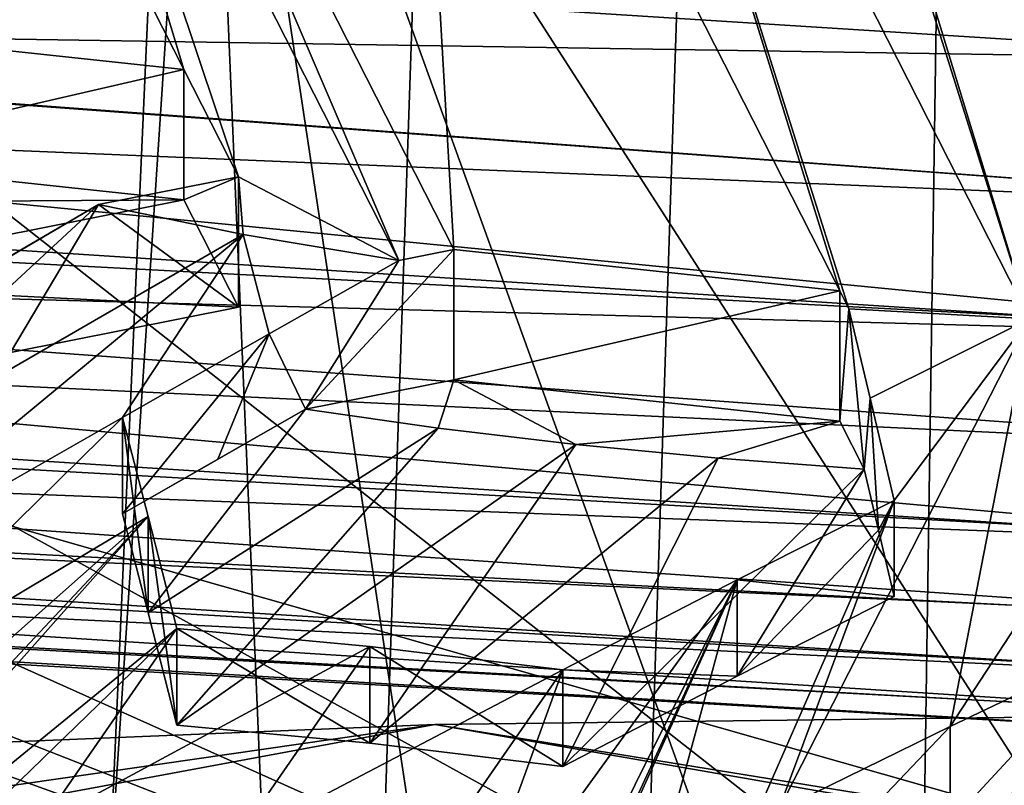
# Model space of a CAD drawing. Header units: metres. Extents: x -24 to 24, y -69 to 184.
# Tile 472 of 656: x -0.817 to -0.204, y 129.269 to 129.745. Entities that reach past the tile are written whole.
import ezdxf

# ---------------------------------------------------------------- set-up
doc = ezdxf.new("R2010")
doc.units = ezdxf.units.M
for name, color, linetype in [('1047', 7, 'CONTINUOUS'), ('1172', 7, 'CONTINUOUS'), ('1684', 7, 'CONTINUOUS'), ('1710', 7, 'CONTINUOUS'), ('1772', 7, 'CONTINUOUS'), ('1856', 7, 'CONTINUOUS'), ('1871', 7, 'CONTINUOUS'), ('2626', 7, 'CONTINUOUS'), ('2674', 7, 'CONTINUOUS'), ('2689', 7, 'CONTINUOUS'), ('2835', 7, 'CONTINUOUS'), ('2964', 7, 'CONTINUOUS'), ('3023', 7, 'CONTINUOUS'), ('3159', 7, 'CONTINUOUS'), ('3266', 7, 'CONTINUOUS'), ('367', 7, 'CONTINUOUS'), ('369', 7, 'CONTINUOUS'), ('373', 7, 'CONTINUOUS'), ('383', 7, 'CONTINUOUS'), ('3967', 7, 'CONTINUOUS'), ('422', 2, 'CONTINUOUS'), ('424', 3, 'CONTINUOUS'), ('434', 7, 'CONTINUOUS'), ('464', 7, 'CONTINUOUS'), ('497', 7, 'CONTINUOUS'), ('554', 2, 'CONTINUOUS'), ('563', 2, 'CONTINUOUS'), ('774', 7, 'CONTINUOUS'), ('938', 7, 'CONTINUOUS')]:
    doc.layers.add(name, color=color, linetype=linetype)

msp = doc.modelspace()

# ---------------------------------------------------------------- linework, layer by layer
at = {"layer": '1047'}
for points in [[(-0.752827, 129.498016, 220.205509), (-0.752827, 129.438195, 220.221538), (-0.736784, 129.376762, 220.111845)], [(-0.736783, 129.436649, 220.095787), (-0.752827, 129.498016, 220.205509), (-0.736784, 129.376762, 220.111845)], [(-0.718915, 129.306899, 219.990048), (-0.736783, 129.436649, 220.095787), (-0.736784, 129.376762, 220.111845)], [(-0.718915, 129.366875, 219.973977), (-0.736783, 129.436649, 220.095787), (-0.718915, 129.306899, 219.990048)]]:
    msp.add_3dface(points, dxfattribs=at)
at = {"layer": '1172'}
for points in [[(-0.680635, 129.64772, 220.509831), (-0.76772, 129.630425, 220.445286), (-0.680635, 129.56676, 220.531524)], [(-0.76772, 129.630425, 220.445286), (-0.825515, 129.59649, 220.408466), (-0.822388, 129.538608, 220.42646)], [(-0.680635, 129.56676, 220.531524), (-0.76772, 129.630425, 220.445286), (-0.822388, 129.538608, 220.42646)]]:
    msp.add_3dface(points, dxfattribs=at)
at = {"layer": '1684'}
msp.add_3dface([(-0.238024, 129.246085, 219.807664), (-0.138837, 129.293306, 219.873804), (-0.191031, 129.025508, 219.463683)], dxfattribs=at)
at = {"layer": '1710'}
for points in [[(-0.714547, 129.714388, 220.758639), (-0.680635, 129.64772, 220.509831), (-0.714547, 129.633428, 220.780332)], [(-0.680635, 129.64772, 220.509831), (-0.680635, 129.56676, 220.531524), (-0.714547, 129.633428, 220.780332)]]:
    msp.add_3dface(points, dxfattribs=at)
at = {"layer": '1772'}
for points in [[(0.705871, 129.322867, 233.314407), (-0.558563, 129.307177, 233.327008), (-0.095768, 129.232174, 233.253078)], [(-0.558563, 129.307177, 233.327008), (-1.816241, 129.255641, 233.205448), (-1.344898, 129.193933, 233.181295)], [(-0.095768, 129.232174, 233.253078), (-0.558563, 129.307177, 233.327008), (-1.344898, 129.193933, 233.181295)]]:
    msp.add_3dface(points, dxfattribs=at)
at = {"layer": '1856'}
for points in [[(-0.718915, 129.366875, 219.973977), (-0.718915, 129.306899, 219.990048), (-0.5989, 129.295725, 219.941576)], [(-0.5989, 129.355697, 219.925506), (-0.718915, 129.366875, 219.973977), (-0.5989, 129.295725, 219.941576)], [(-0.478884, 129.281166, 219.894011), (-0.5989, 129.355697, 219.925506), (-0.5989, 129.295725, 219.941576)], [(-0.478884, 129.341142, 219.877941), (-0.5989, 129.355697, 219.925506), (-0.478884, 129.281166, 219.894011)]]:
    msp.add_3dface(points, dxfattribs=at)
at = {"layer": '1871'}
for points in [[(-0.714547, 129.633428, 220.780332), (-1.09633, 129.631009, 220.771304), (-0.954578, 129.659161, 220.876369)], [(-1.09633, 129.631009, 220.771304), (-0.714547, 129.633428, 220.780332), (-0.975825, 129.581539, 220.586678)], [(-0.714547, 129.633428, 220.780332), (-0.680635, 129.56676, 220.531524), (-0.975825, 129.581539, 220.586678)], [(-0.680635, 129.56676, 220.531524), (-0.822388, 129.538608, 220.42646), (-0.975825, 129.581539, 220.586678)]]:
    msp.add_3dface(points, dxfattribs=at)
at = {"layer": '2626'}
for points in [[(-0.272765, 129.44655, 220.013437), (-0.370531, 129.397231, 219.948987), (-0.272765, 129.386729, 220.029466)], [(-0.370531, 129.397231, 219.948987), (-0.478884, 129.341142, 219.877941), (-0.370522, 129.337343, 219.965041)], [(-0.272765, 129.386729, 220.029466), (-0.370531, 129.397231, 219.948987), (-0.370522, 129.337343, 219.965041)], [(-0.478884, 129.341142, 219.877941), (-0.478884, 129.281166, 219.894011), (-0.370522, 129.337343, 219.965041)]]:
    msp.add_3dface(points, dxfattribs=at)
at = {"layer": '2674'}
for points in [[(-0.306677, 129.495854, 220.266898), (-0.306677, 129.576813, 220.245204), (-0.301039, 129.56573, 220.203839)], [(-0.306677, 129.495854, 220.266898), (-0.301039, 129.56573, 220.203839), (-0.291521, 129.466059, 220.155704)], [(-0.301039, 129.56573, 220.203839), (-0.287816, 129.510174, 220.114743), (-0.291521, 129.466059, 220.155704)], [(-0.291521, 129.466059, 220.155704), (-0.287816, 129.510174, 220.114743), (-0.282532, 129.428112, 220.095181)], [(-0.287816, 129.510174, 220.114743), (-0.272765, 129.44655, 220.013437), (-0.282532, 129.428112, 220.095181)], [(-0.272765, 129.44655, 220.013437), (-0.272765, 129.386729, 220.029466), (-0.282532, 129.428112, 220.095181)]]:
    msp.add_3dface(points, dxfattribs=at)
at = {"layer": '2689'}
for points in [[(-0.714547, 129.714388, 220.758639), (-0.954578, 129.659161, 220.876369), (-0.954578, 129.740121, 220.854675)], [(-0.714547, 129.714388, 220.758639), (-0.714547, 129.633428, 220.780332), (-0.954578, 129.659161, 220.876369)]]:
    msp.add_3dface(points, dxfattribs=at)
at = {"layer": '2835'}
for points in [[(-0.138837, 129.353243, 219.857744), (-0.238024, 129.246085, 219.807664), (-0.23803, 129.306084, 219.791582)], [(-0.138837, 129.293306, 219.873804), (-0.238024, 129.246085, 219.807664), (-0.138837, 129.353243, 219.857744)], [(-0.23803, 129.306084, 219.791582), (-0.344957, 129.193524, 219.7368), (-0.344957, 129.253601, 219.720702)], [(-0.238024, 129.246085, 219.807664), (-0.344957, 129.193524, 219.7368), (-0.23803, 129.306084, 219.791582)]]:
    msp.add_3dface(points, dxfattribs=at)
at = {"layer": '2964'}
for points in [[(-0.638824, 129.503292, 220.294659), (-0.546707, 129.521587, 220.362934), (-0.556401, 129.491423, 220.25036)], [(-0.556401, 129.491423, 220.25036), (-0.546707, 129.521587, 220.362934), (-0.4707, 129.481222, 220.21229)], [(-0.546707, 129.521587, 220.362934), (-0.306677, 129.495854, 220.266898), (-0.4707, 129.481222, 220.21229)], [(-0.4707, 129.481222, 220.21229), (-0.306677, 129.495854, 220.266898), (-0.382232, 129.47275, 220.180675)], [(-0.306677, 129.495854, 220.266898), (-0.291521, 129.466059, 220.155704), (-0.382232, 129.47275, 220.180675)]]:
    msp.add_3dface(points, dxfattribs=at)
at = {"layer": '3023'}
for points in [[(-0.638824, 129.503292, 220.294659), (-0.752827, 129.438195, 220.221538), (-0.693509, 129.47214, 220.259565)], [(-0.752827, 129.438195, 220.221538), (-0.638824, 129.503292, 220.294659), (-0.736784, 129.376762, 220.111845)], [(-0.736784, 129.376762, 220.111845), (-0.638824, 129.503292, 220.294659), (-0.556401, 129.491423, 220.25036)], [(-0.718915, 129.306899, 219.990048), (-0.736784, 129.376762, 220.111845), (-0.556401, 129.491423, 220.25036)], [(-0.718915, 129.306899, 219.990048), (-0.556401, 129.491423, 220.25036), (-0.4707, 129.481222, 220.21229)], [(-0.5989, 129.295725, 219.941576), (-0.718915, 129.306899, 219.990048), (-0.4707, 129.481222, 220.21229)], [(-0.5989, 129.295725, 219.941576), (-0.4707, 129.481222, 220.21229), (-0.382232, 129.47275, 220.180675)], [(-0.478884, 129.281166, 219.894011), (-0.5989, 129.295725, 219.941576), (-0.382232, 129.47275, 220.180675)], [(-0.291521, 129.466059, 220.155704), (-0.478884, 129.281166, 219.894011), (-0.382232, 129.47275, 220.180675)], [(-0.370522, 129.337343, 219.965041), (-0.478884, 129.281166, 219.894011), (-0.291521, 129.466059, 220.155704)], [(-0.370522, 129.337343, 219.965041), (-0.291521, 129.466059, 220.155704), (-0.282532, 129.428112, 220.095181)], [(-0.272765, 129.386729, 220.029466), (-0.370522, 129.337343, 219.965041), (-0.282532, 129.428112, 220.095181)]]:
    msp.add_3dface(points, dxfattribs=at)
at = {"layer": '3159'}
for points in [[(-1.090585, 129.441682, 220.24218), (-0.825515, 129.59649, 220.408466), (-0.76772, 129.630425, 220.445286)], [(-0.970945, 129.44245, 220.19067), (-1.090585, 129.441682, 220.24218), (-0.76772, 129.630425, 220.445286)], [(-0.970945, 129.44245, 220.19067), (-0.76772, 129.630425, 220.445286), (-0.677668, 129.611885, 220.376094)], [(-0.954591, 129.382781, 220.078054), (-0.970945, 129.44245, 220.19067), (-0.677668, 129.611885, 220.376094)], [(-0.752827, 129.498016, 220.205509), (-0.954591, 129.382781, 220.078054), (-0.677668, 129.611885, 220.376094)], [(-0.661506, 129.550129, 220.264091), (-0.752827, 129.498016, 220.205509), (-0.677668, 129.611885, 220.376094)], [(-0.580976, 129.595741, 220.315842), (-0.661506, 129.550129, 220.264091), (-0.677668, 129.611885, 220.376094)], [(-0.287816, 129.510174, 220.114743), (-0.301039, 129.56573, 220.203839), (-0.188559, 129.55945, 220.180402)], [(-0.23803, 129.306084, 219.791582), (-0.344957, 129.253601, 219.720702), (-0.188559, 129.55945, 220.180402)], [(-0.344957, 129.253601, 219.720702), (-0.272765, 129.44655, 220.013437), (-0.188559, 129.55945, 220.180402)], [(-0.272765, 129.44655, 220.013437), (-0.287816, 129.510174, 220.114743), (-0.188559, 129.55945, 220.180402)], [(-0.074231, 129.556079, 220.167821), (-0.23803, 129.306084, 219.791582), (-0.188559, 129.55945, 220.180402)], [(-0.074231, 129.556079, 220.167821), (-0.138837, 129.353243, 219.857744), (-0.23803, 129.306084, 219.791582)], [(-0.752827, 129.498016, 220.205509), (-0.937033, 129.317076, 219.957592), (-0.954591, 129.382781, 220.078054)], [(-0.937033, 129.317076, 219.957592), (-0.752827, 129.498016, 220.205509), (-0.736783, 129.436649, 220.095787)], [(-0.272765, 129.44655, 220.013437), (-0.344957, 129.253601, 219.720702), (-0.495006, 128.939712, 219.248456)], [(-0.370531, 129.397231, 219.948987), (-0.272765, 129.44655, 220.013437), (-0.495006, 128.939712, 219.248456)], [(-1.21091, 129.016397, 219.534777), (-0.937033, 129.317076, 219.957592), (-0.736783, 129.436649, 220.095787)], [(-1.193431, 128.949282, 219.415307), (-1.21091, 129.016397, 219.534777), (-0.736783, 129.436649, 220.095787)], [(-1.193431, 128.949282, 219.415307), (-0.736783, 129.436649, 220.095787), (-1.009225, 129.130113, 219.663254)], [(-0.736783, 129.436649, 220.095787), (-0.718915, 129.366875, 219.973977), (-1.009225, 129.130113, 219.663254)], [(-0.751919, 128.571361, 218.705912), (-0.370531, 129.397231, 219.948987), (-0.601354, 128.885808, 219.178417)], [(-0.751919, 128.571361, 218.705912), (-0.529163, 129.078647, 219.471181), (-0.370531, 129.397231, 219.948987)], [(-0.601354, 128.885808, 219.178417), (-0.370531, 129.397231, 219.948987), (-0.495006, 128.939712, 219.248456)], [(-0.370531, 129.397231, 219.948987), (-0.529163, 129.078647, 219.471181), (-0.547121, 129.153574, 219.592321)], [(-0.478884, 129.341142, 219.877941), (-0.370531, 129.397231, 219.948987), (-0.547121, 129.153574, 219.592321)], [(-1.009225, 129.130113, 219.663254), (-0.718915, 129.366875, 219.973977), (-0.900055, 129.191422, 219.733549)], [(-0.718915, 129.366875, 219.973977), (-0.803105, 129.24543, 219.796095), (-0.900055, 129.191422, 219.733549)], [(-0.718915, 129.366875, 219.973977), (-0.5989, 129.355697, 219.925506), (-0.803105, 129.24543, 219.796095)], [(-0.5989, 129.355697, 219.925506), (-0.68309, 129.234045, 219.74768), (-0.803105, 129.24543, 219.796095)], [(-0.5989, 129.355697, 219.925506), (-0.478884, 129.341142, 219.877941), (-0.68309, 129.234045, 219.74768)], [(-0.478884, 129.341142, 219.877941), (-0.563074, 129.219697, 219.700058), (-0.68309, 129.234045, 219.74768)], [(-0.478884, 129.341142, 219.877941), (-0.547121, 129.153574, 219.592321), (-0.563074, 129.219697, 219.700058)]]:
    msp.add_3dface(points, dxfattribs=at)
at = {"layer": '3266'}
for points in [[(-0.47898, 130.130397, 222.311205), (-0.371919, 130.141311, 222.351939), (-0.188559, 129.55945, 220.180402)], [(-0.371919, 130.141311, 222.351939), (-0.357592, 130.113144, 222.246818), (-0.188559, 129.55945, 220.180402)], [(-0.306677, 129.576813, 220.245204), (-0.575709, 130.105712, 222.219081), (-0.47898, 130.130397, 222.311205)], [(-0.301039, 129.56573, 220.203839), (-0.47898, 130.130397, 222.311205), (-0.188559, 129.55945, 220.180402)], [(-0.306677, 129.576813, 220.245204), (-0.47898, 130.130397, 222.311205), (-0.301039, 129.56573, 220.203839)], [(-0.357592, 130.113144, 222.246818), (-0.088559, 129.584246, 220.272942), (-0.188559, 129.55945, 220.180402)], [(-0.357592, 130.113144, 222.246818), (-0.117561, 130.087411, 222.150782), (-0.088559, 129.584246, 220.272942)], [(-0.575709, 130.105712, 222.219081), (-0.546707, 129.602546, 220.341241), (-0.781829, 130.064777, 222.066309)], [(-0.306677, 129.576813, 220.245204), (-0.546707, 129.602546, 220.341241), (-0.575709, 130.105712, 222.219081)], [(-0.714547, 129.714388, 220.758639), (-0.832107, 129.945503, 221.621173), (-0.821735, 130.069055, 222.082276)], [(-0.680635, 129.64772, 220.509831), (-0.714547, 129.714388, 220.758639), (-0.821735, 130.069055, 222.082276)], [(-0.580976, 129.595741, 220.315842), (-0.821735, 130.069055, 222.082276), (-0.781829, 130.064777, 222.066309)], [(-0.580976, 129.595741, 220.315842), (-0.680635, 129.64772, 220.509831), (-0.821735, 130.069055, 222.082276)], [(-0.546707, 129.602546, 220.341241), (-0.580976, 129.595741, 220.315842), (-0.781829, 130.064777, 222.066309)], [(-0.832107, 129.945503, 221.621173), (-0.714547, 129.714388, 220.758639), (-0.954578, 129.740121, 220.854675)], [(-0.76772, 129.630425, 220.445286), (-0.680635, 129.64772, 220.509831), (-0.677668, 129.611885, 220.376094)], [(-0.680635, 129.64772, 220.509831), (-0.580976, 129.595741, 220.315842), (-0.677668, 129.611885, 220.376094)]]:
    msp.add_3dface(points, dxfattribs=at)
at = {"layer": '367'}
for points in [[(-1.087972, 145.2, -24.225582), (1.087972, 145.2, -24.225582), (-0.939204, 55.350886, -24.231805)], [(-0.939204, 55.350886, -24.231805), (1.087972, 145.2, -24.225582), (-0.476055, 55.429567, -24.245327)], [(-0.476055, 55.429567, -24.245327), (1.087972, 145.2, -24.225582), (0, 55.456236, -24.25)]]:
    msp.add_3dface(points, dxfattribs=at)
at = {"layer": '369'}
for points in [[(0.995562, 125.28536, 24.229555), (-1.087972, 145.2, 24.225582), (-1.005745, 125.285363, 24.229135)], [(1.087972, 145.2, 24.225582), (-1.087972, 145.2, 24.225582), (0.995562, 125.28536, 24.229555)]]:
    msp.add_3dface(points, dxfattribs=at)
at = {"layer": '373'}
for points in [[(0, 146.423799, 240.142002), (-6.403596, 117.199254, 32.493216), (-6.468189, 146.382367, 240.147825)], [(-5.725305, 117.232454, 32.670329), (-6.403596, 117.199254, 32.493216), (0, 146.423799, 240.142002)], [(-5.042963, 117.261956, 32.827448), (-5.725305, 117.232454, 32.670329), (0, 146.423799, 240.142002)], [(-4.357656, 117.287707, 32.964383), (-5.042963, 117.261956, 32.827448), (0, 146.423799, 240.142002)], [(-3.670487, 117.309667, 33.080997), (-4.357656, 117.287707, 32.964383), (0, 146.423799, 240.142002)], [(-2.982479, 117.327814, 33.177225), (-3.670487, 117.309667, 33.080997), (0, 146.423799, 240.142002)], [(-2.138549, 117.344931, 33.267965), (-2.982479, 117.327814, 33.177225), (0, 146.423799, 240.142002)], [(-1.284928, 117.356471, 33.329079), (-2.138549, 117.344931, 33.267965), (0, 146.423799, 240.142002)], [(-0.997816, 117.359056, 33.342766), (-1.284928, 117.356471, 33.329079), (0, 146.423799, 240.142002)], [(-0.429813, 117.362253, 33.359688), (-0.997816, 117.359056, 33.342766), (0, 146.423799, 240.142002)], [(0.425551, 117.362268, 33.359767), (-0.429813, 117.362253, 33.359688), (0, 146.423799, 240.142002)]]:
    msp.add_3dface(points, dxfattribs=at)
at = {"layer": '383'}
for points in [[(-3.470757, 130.184352, 242.535831), (-3.524658, 129.308164, 242.16858), (0.003737, 129.195836, 242.18608)], [(0.00368, 130.073351, 242.552552), (-3.470757, 130.184352, 242.535831), (0.003737, 129.195836, 242.18608)], [(-3.524658, 129.308164, 242.16858), (-3.57438, 128.481626, 241.6997), (0.00379, 128.368006, 241.718071)], [(0.003737, 129.195836, 242.18608), (-3.524658, 129.308164, 242.16858), (0.00379, 128.368006, 241.718071)]]:
    msp.add_3dface(points, dxfattribs=at)
at = {"layer": '3967'}
for points in [[(0, 128.97765, 209.284256), (-11.453786, 129.202222, 208.963535), (-5.76376, 130.953572, 216.075348)], [(0, 128.97765, 209.284256), (-5.76376, 130.953572, 216.075348), (-5.177508, 130.773835, 215.463877)], [(0, 128.97765, 209.284256), (-5.177508, 130.773835, 215.463877), (-4.520451, 130.610643, 214.921311)], [(0, 128.97765, 209.284256), (-4.520451, 130.610643, 214.921311), (-3.796975, 130.465558, 214.453046)], [(0, 128.97765, 209.284256), (-3.796975, 130.465558, 214.453046), (-3.056693, 130.346786, 214.084681)], [(0, 128.97765, 209.284256), (-3.056693, 130.346786, 214.084681), (-2.310622, 130.252549, 213.808468)], [(0, 128.97765, 209.284256), (-2.310622, 130.252549, 213.808468), (-1.528781, 130.177936, 213.609108)], [(0, 128.97765, 209.284256), (-1.528781, 130.177936, 213.609108), (-0.738286, 130.1255, 213.493395)], [(0.000044, 130.096388, 213.459446), (0, 128.97765, 209.284256), (-0.738286, 130.1255, 213.493395)]]:
    msp.add_3dface(points, dxfattribs=at)
at = {"layer": '422'}
for points in [[(-0.558563, 129.307177, 233.327008), (0.705871, 129.322867, 233.314407), (0, 129.210493, 233.366966)], [(-1.816241, 129.255641, 233.205448), (-0.558563, 129.307177, 233.327008), (-1.162218, 129.195254, 233.310093)], [(-1.162218, 129.195254, 233.310093), (-0.558563, 129.307177, 233.327008), (0, 129.210493, 233.366966)]]:
    msp.add_3dface(points, dxfattribs=at)
at = {"layer": '424'}
for points in [[(-0.702053, 130.097009, 213.49327), (-1.45371, 130.125299, 213.598848), (-0.976557, 125.951531, 214.636059)], [(-0.525681, 125.939779, 214.5922), (-0.702053, 130.097009, 213.49327), (-0.976557, 125.951531, 214.636059)], [(0.000044, 130.096388, 213.459446), (-0.702053, 130.097009, 213.49327), (0, 128.156635, 213.979099)], [(-0.073225, 125.935098, 214.57473), (-0.702053, 130.097009, 213.49327), (-0.525681, 125.939779, 214.5922)], [(0, 128.156635, 213.979099), (-0.702053, 130.097009, 213.49327), (-0.073225, 125.935098, 214.57473)]]:
    msp.add_3dface(points, dxfattribs=at)
at = {"layer": '434'}
for points in [[(-3.305357, 142.081073, 235.75762), (-0.937373, 113.718993, 33.859857), (0, 142.110666, 235.869139)], [(-0.937373, 113.718993, 33.859857), (0.002991, 113.722717, 33.878384), (0, 142.110666, 235.869139)]]:
    msp.add_3dface(points, dxfattribs=at)
at = {"layer": '464'}
msp.add_3dface([(-0.000002, 130.007137, 238.958024), (-0.00002, 129.632279, 238.55261), (-3.429877, 129.885526, 238.631294)], dxfattribs=at)
at = {"layer": '497'}
for points in [[(-3.502837, 129.775679, 236.741582), (-0.00001, 129.720433, 236.561613), (-3.486778, 129.941086, 236.547053)], [(-0.00001, 129.720433, 236.561613), (-0.000007, 129.819746, 236.4683), (-3.486778, 129.941086, 236.547053)], [(-3.510833, 129.89355, 238.631787), (-0.000066, 129.55117, 238.442937), (-3.523953, 129.737116, 238.42926)], [(-3.510833, 129.89355, 238.631787), (-0.00002, 129.632279, 238.55261), (-0.000066, 129.55117, 238.442937)], [(-3.510833, 129.89355, 238.631787), (-3.481056, 129.890588, 238.631613), (-0.00002, 129.632279, 238.55261)], [(-3.429877, 129.885526, 238.631294), (-0.00002, 129.632279, 238.55261), (-3.481056, 129.890588, 238.631613)], [(-3.51617, 129.645646, 236.961521), (-0.000014, 129.549366, 236.773045), (-3.502837, 129.775679, 236.741582)], [(-0.000012, 129.630104, 236.663431), (-0.00001, 129.720433, 236.561613), (-3.502837, 129.775679, 236.741582)], [(-0.000014, 129.549366, 236.773045), (-0.000012, 129.630104, 236.663431), (-3.502837, 129.775679, 236.741582)], [(-3.523953, 129.737116, 238.42926), (-0.000047, 129.420658, 238.204386), (-3.531708, 129.617271, 238.203348)], [(-0.000052, 129.480479, 238.326584), (-0.000047, 129.420658, 238.204386), (-3.523953, 129.737116, 238.42926)], [(-0.000066, 129.55117, 238.442937), (-0.000052, 129.480479, 238.326584), (-3.523953, 129.737116, 238.42926)], [(-3.52639, 129.554772, 237.20047), (-0.000018, 129.419295, 237.011938), (-3.51617, 129.645646, 236.961521)], [(-0.000016, 129.478853, 236.889624), (-0.000014, 129.549366, 236.773045), (-3.51617, 129.645646, 236.961521)], [(-0.000018, 129.419295, 237.011938), (-0.000016, 129.478853, 236.889624), (-3.51617, 129.645646, 236.961521)], [(-3.531708, 129.617271, 238.203348), (-0.000042, 129.372059, 238.076993), (-3.535897, 129.53741, 237.960318)], [(-0.000047, 129.420658, 238.204386), (-0.000042, 129.372059, 238.076993), (-3.531708, 129.617271, 238.203348)], [(-3.533199, 129.505699, 237.451477), (-0.000023, 129.334508, 237.270491), (-3.52639, 129.554772, 237.20047)], [(-0.000021, 129.371006, 237.139342), (-0.000018, 129.419295, 237.011938), (-3.52639, 129.554772, 237.20047)], [(-0.000023, 129.334508, 237.270491), (-0.000021, 129.371006, 237.139342), (-3.52639, 129.554772, 237.20047)], [(-3.535897, 129.53741, 237.960318), (-0.000034, 129.310502, 237.811931), (-3.536399, 129.499855, 237.70724)], [(-0.000037, 129.335259, 237.945865), (-0.000034, 129.310502, 237.811931), (-3.535897, 129.53741, 237.960318)], [(-0.000042, 129.372059, 238.076993), (-0.000037, 129.335259, 237.945865), (-3.535897, 129.53741, 237.960318)], [(-3.536399, 129.499855, 237.70724), (-0.000028, 129.297842, 237.54014), (-3.533199, 129.505699, 237.451477)], [(-0.000025, 129.310054, 237.404418), (-0.000023, 129.334508, 237.270491), (-3.533199, 129.505699, 237.451477)], [(-0.000028, 129.297842, 237.54014), (-0.000025, 129.310054, 237.404418), (-3.533199, 129.505699, 237.451477)], [(-0.000031, 129.297991, 237.676215), (-0.000028, 129.297842, 237.54014), (-3.536399, 129.499855, 237.70724)], [(-0.000034, 129.310502, 237.811931), (-0.000031, 129.297991, 237.676215), (-3.536399, 129.499855, 237.70724)]]:
    msp.add_3dface(points, dxfattribs=at)
at = {"layer": '554'}
for points in [[(-2.053064, 117.5, -22.155077), (0, 117.5, -22.25), (-2.052971, 145.7, -22.155085)], [(0, 117.5, -22.25), (0, 145.7, -22.25), (-2.052971, 145.7, -22.155085)]]:
    msp.add_3dface(points, dxfattribs=at)
at = {"layer": '563'}
for points in [[(-2.053064, 117.5, 22.155077), (0, 145.7, 22.25), (0, 117.5, 22.25)], [(-2.052971, 145.7, 22.155085), (0, 145.7, 22.25), (-2.053064, 117.5, 22.155077)]]:
    msp.add_3dface(points, dxfattribs=at)
at = {"layer": '774'}
for points in [[(-0.546707, 129.521587, 220.362934), (-0.638824, 129.503292, 220.294659), (-0.546707, 129.602546, 220.341241)], [(-0.546707, 129.602546, 220.341241), (-0.638824, 129.503292, 220.294659), (-0.580976, 129.595741, 220.315842)], [(-0.580976, 129.595741, 220.315842), (-0.638824, 129.503292, 220.294659), (-0.661506, 129.550129, 220.264091)], [(-0.752827, 129.438195, 220.221538), (-0.661506, 129.550129, 220.264091), (-0.693509, 129.47214, 220.259565)], [(-0.752827, 129.498016, 220.205509), (-0.661506, 129.550129, 220.264091), (-0.752827, 129.438195, 220.221538)], [(-0.661506, 129.550129, 220.264091), (-0.638824, 129.503292, 220.294659), (-0.693509, 129.47214, 220.259565)]]:
    msp.add_3dface(points, dxfattribs=at)
at = {"layer": '938'}
for points in [[(-0.546707, 129.521587, 220.362934), (-0.546707, 129.602546, 220.341241), (-0.306677, 129.576813, 220.245204)], [(-0.546707, 129.521587, 220.362934), (-0.306677, 129.576813, 220.245204), (-0.306677, 129.495854, 220.266898)]]:
    msp.add_3dface(points, dxfattribs=at)

doc.saveas('drawing.dxf')
